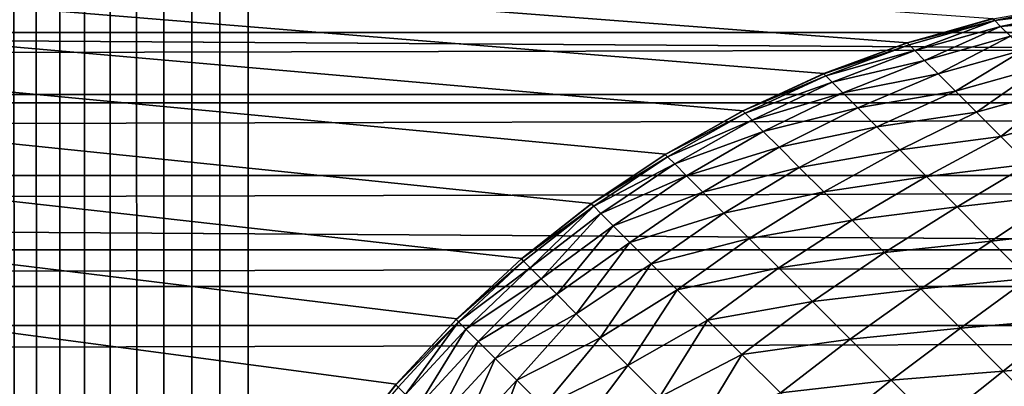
# Model space of a CAD drawing. Extents: x -226 to 226, y -900 to 900.
# Tile 673 of 729: x 88.786 to 90.786, y 878.189 to 878.934. Entities that reach past the tile are written whole.
import ezdxf

# ---------------------------------------------------------------- set-up
doc = ezdxf.new("R2010")
doc.units = 0
doc.header["$LTSCALE"] = 65.185185
for name, color, linetype in [('117', 7, 'CONTINUOUS'), ('130', 7, 'CONTINUOUS'), ('131', 7, 'CONTINUOUS'), ('234', 7, 'CONTINUOUS'), ('242', 7, 'CONTINUOUS'), ('290', 7, 'CONTINUOUS'), ('304', 7, 'CONTINUOUS')]:
    doc.layers.add(name, color=color, linetype=linetype)

msp = doc.modelspace()

# ---------------------------------------------------------------- linework, layer by layer
at = {"layer": '117', "color": 7, "linetype": 'CONTINUOUS'}
for points in [[(76, -880), (76, 880), (89, -876.7), (76, -880)], [(89, -876.7), (76, 880), (89, 876.7), (89, -876.7)], [(89, 876.7), (76, 880), (89.0071, 876.8805), (89, 876.7)], [(89.0071, 876.8805), (76, 880), (89.0283, 877.0598), (89.0071, 876.8805)], [(89.0283, 877.0598), (76, 880), (89.0635, 877.2369), (89.0283, 877.0598)], [(89.0635, 877.2369), (76, 880), (89.1126, 877.4107), (89.0635, 877.2369)], [(89.1126, 877.4107), (76, 880), (89.1751, 877.5802), (89.1126, 877.4107)], [(89.1751, 877.5802), (76, 880), (89.2507, 877.7442), (89.1751, 877.5802)], [(89.2507, 877.7442), (76, 880), (89.3389, 877.9017), (89.2507, 877.7442)], [(89.3389, 877.9017), (76, 880), (89.4393, 878.0519), (89.3389, 877.9017)], [(89.4393, 878.0519), (76, 880), (89.5511, 878.1937), (89.4393, 878.0519)], [(89.5511, 878.1937), (76, 880), (89.6737, 878.3263), (89.5511, 878.1937)], [(89.6737, 878.3263), (76, 880), (89.8063, 878.4489), (89.6737, 878.3263)], [(89.8063, 878.4489), (76, 880), (89.9481, 878.5607), (89.8063, 878.4489)], [(89.9481, 878.5607), (76, 880), (90.0983, 878.6611), (89.9481, 878.5607)], [(90.0983, 878.6611), (76, 880), (90.2558, 878.7493), (90.0983, 878.6611)], [(90.2558, 878.7493), (76, 880), (90.4198, 878.8249), (90.2558, 878.7493)], [(90.4198, 878.8249), (76, 880), (90.5893, 878.8874), (90.4198, 878.8249)], [(90.5893, 878.8874), (76, 880), (90.7631, 878.9365), (90.5893, 878.8874)]]:
    msp.add_3dface(points, dxfattribs=at)
at = {"layer": '130', "color": 7, "linetype": 'CONTINUOUS'}
for points in [[(88.7629, 900, 2.0797), (88.5, 0, 2.65), (89.25, 0, 1.9), (88.7629, 900, 2.0797)], [(88.8092, 900, 2.0432), (88.7629, 900, 2.0797), (89.25, 0, 1.9), (88.8092, 900, 2.0432)], [(88.8581, 900, 2.0105), (88.8092, 900, 2.0432), (89.25, 0, 1.9), (88.8581, 900, 2.0105)], [(88.9095, 900, 1.9817), (88.8581, 900, 2.0105), (89.25, 0, 1.9), (88.9095, 900, 1.9817)], [(88.963, 900, 1.9571), (88.9095, 900, 1.9817), (89.25, 0, 1.9), (88.963, 900, 1.9571)], [(89.0182, 900, 1.9367), (88.963, 900, 1.9571), (89.25, 0, 1.9), (89.0182, 900, 1.9367)], [(89.0749, 900, 1.9207), (89.0182, 900, 1.9367), (89.25, 0, 1.9), (89.0749, 900, 1.9207)], [(89.1327, 900, 1.9092), (89.0749, 900, 1.9207), (89.25, 0, 1.9), (89.1327, 900, 1.9092)], [(89.1912, 900, 1.9023), (89.1327, 900, 1.9092), (89.25, 0, 1.9), (89.1912, 900, 1.9023)], [(89.25, 900, 1.9), (89.1912, 900, 1.9023), (89.25, 0, 1.9), (89.25, 900, 1.9)]]:
    msp.add_3dface(points, dxfattribs=at)
at = {"layer": '131', "color": 7, "linetype": 'CONTINUOUS'}
for points in [[(93.25, 900, 1.9), (89.25, 900, 1.9), (89.25, 0, 1.9), (93.25, 900, 1.9)], [(93.25, 900, 1.9), (89.25, 0, 1.9), (93.25, 0, 1.9), (93.25, 900, 1.9)]]:
    msp.add_3dface(points, dxfattribs=at)
at = {"layer": '234', "color": 7, "linetype": 'CONTINUOUS'}
for points in [[(45, 879.045, -29.5053), (45, 878.908, -29.582), (106, 879.045, -29.5053), (45, 879.045, -29.5053)], [(106, 879.045, -29.5053), (45, 878.908, -29.582), (106, 878.908, -29.582), (106, 879.045, -29.5053)], [(45, 878.908, -29.582), (45, 878.7654, -29.6478), (106, 878.908, -29.582), (45, 878.908, -29.582)], [(106, 878.908, -29.582), (45, 878.7654, -29.6478), (106, 878.7654, -29.6478), (106, 878.908, -29.582)], [(45, 878.7654, -29.6478), (45, 878.618, -29.7021), (106, 878.7654, -29.6478), (45, 878.7654, -29.6478)], [(106, 878.7654, -29.6478), (45, 878.618, -29.7021), (106, 878.618, -29.7021), (106, 878.7654, -29.6478)], [(45, 878.618, -29.7021), (45, 878.4669, -29.7447), (106, 878.618, -29.7021), (45, 878.618, -29.7021)], [(106, 878.618, -29.7021), (45, 878.4669, -29.7447), (106, 878.4669, -29.7447), (106, 878.618, -29.7021)], [(45, 878.4669, -29.7447), (45, 878.3129, -29.7754), (106, 878.4669, -29.7447), (45, 878.4669, -29.7447)], [(106, 878.4669, -29.7447), (45, 878.3129, -29.7754), (106, 878.3129, -29.7754), (106, 878.4669, -29.7447)], [(45, 878.3129, -29.7754), (45, 878.1569, -29.7938), (106, 878.3129, -29.7754), (45, 878.3129, -29.7754)], [(106, 878.3129, -29.7754), (45, 878.1569, -29.7938), (106, 878.1569, -29.7938), (106, 878.3129, -29.7754)]]:
    msp.add_3dface(points, dxfattribs=at)
at = {"layer": '242', "color": 7, "linetype": 'CONTINUOUS'}
for points in [[(106, 879.1672, -32.6618), (106, 878.7822, -32.7384), (45, 879.1672, -32.6618), (106, 879.1672, -32.6618)], [(45, 879.1672, -32.6618), (106, 878.7822, -32.7384), (45, 878.7822, -32.7384), (45, 879.1672, -32.6618)], [(106, 878.7822, -32.7384), (106, 878.3923, -32.7846), (45, 878.7822, -32.7384), (106, 878.7822, -32.7384)], [(45, 878.7822, -32.7384), (106, 878.3923, -32.7846), (45, 878.3923, -32.7846), (45, 878.7822, -32.7384)], [(106, 878, -32.8), (75.5, 878, -32.8), (45, 878.3923, -32.7846), (106, 878, -32.8)], [(106, 878.3923, -32.7846), (106, 878, -32.8), (45, 878.3923, -32.7846), (106, 878.3923, -32.7846)]]:
    msp.add_3dface(points, dxfattribs=at)
at = {"layer": '290', "color": 7, "linetype": 'CONTINUOUS'}
for points in [[(90.5887, 878.8873, -22.7), (90.5893, 878.8874), (90.7627, 878.9364, -22.7), (90.5887, 878.8873, -22.7)], [(90.5893, 878.8874), (90.7631, 878.9365), (90.7627, 878.9364, -22.7), (90.5893, 878.8874)], [(90.4192, 878.8246, -22.7), (90.4198, 878.8249), (90.5887, 878.8873, -22.7), (90.4192, 878.8246, -22.7)], [(90.4198, 878.8249), (90.5893, 878.8874), (90.5887, 878.8873, -22.7), (90.4198, 878.8249)], [(90.255, 878.7489, -22.7), (90.2558, 878.7493), (90.4192, 878.8246, -22.7), (90.255, 878.7489, -22.7)], [(90.2558, 878.7493), (90.4198, 878.8249), (90.4192, 878.8246, -22.7), (90.2558, 878.7493)], [(90.0973, 878.6605, -22.7), (90.0983, 878.6611), (90.255, 878.7489, -22.7), (90.0973, 878.6605, -22.7)], [(90.0983, 878.6611), (90.2558, 878.7493), (90.255, 878.7489, -22.7), (90.0983, 878.6611)], [(89.9471, 878.56, -22.7), (89.9481, 878.5607), (90.0973, 878.6605, -22.7), (89.9471, 878.56, -22.7)], [(89.9481, 878.5607), (90.0983, 878.6611), (90.0973, 878.6605, -22.7), (89.9481, 878.5607)], [(89.8052, 878.448, -22.7), (89.8063, 878.4489), (89.9471, 878.56, -22.7), (89.8052, 878.448, -22.7)], [(89.8063, 878.4489), (89.9481, 878.5607), (89.9471, 878.56, -22.7), (89.8063, 878.4489)], [(89.6725, 878.3252, -22.7), (89.6737, 878.3263), (89.8052, 878.448, -22.7), (89.6725, 878.3252, -22.7)], [(89.6737, 878.3263), (89.8063, 878.4489), (89.8052, 878.448, -22.7), (89.6737, 878.3263)], [(89.5499, 878.1924, -22.7), (89.5511, 878.1937), (89.6725, 878.3252, -22.7), (89.5499, 878.1924, -22.7)], [(89.5511, 878.1937), (89.6737, 878.3263), (89.6725, 878.3252, -22.7), (89.5511, 878.1937)], [(89.4393, 878.0519), (89.5511, 878.1937), (89.4393, 878.0519, -22.7), (89.4393, 878.0519)], [(89.4393, 878.0519, -22.7), (89.5511, 878.1937), (89.5499, 878.1924, -22.7), (89.4393, 878.0519, -22.7)]]:
    msp.add_3dface(points, dxfattribs=at)
at = {"layer": '304', "color": 7, "linetype": 'CONTINUOUS'}
for points in [[(90.7667, 878.9324, -22.8487), (90.7627, 878.9364, -22.7), (90.9438, 878.9679, -22.8409), (90.7667, 878.9324, -22.8487)], [(90.9551, 878.9566, -22.9809), (90.7667, 878.9324, -22.8487), (90.9438, 878.9679, -22.8409), (90.9551, 878.9566, -22.9809)], [(90.7787, 878.9204, -22.9965), (90.7667, 878.9324, -22.8487), (90.9551, 878.9566, -22.9809), (90.7787, 878.9204, -22.9965)], [(90.9739, 878.9378, -23.1193), (90.7787, 878.9204, -22.9965), (90.9551, 878.9566, -22.9809), (90.9739, 878.9378, -23.1193)], [(90.5887, 878.8873, -22.7), (90.7627, 878.9364, -22.7), (90.7667, 878.9324, -22.8487), (90.5887, 878.8873, -22.7)], [(90.7985, 878.9006, -23.1426), (90.7787, 878.9204, -22.9965), (90.9739, 878.9378, -23.1193), (90.7985, 878.9006, -23.1426)], [(90.5927, 878.8833, -22.8516), (90.5887, 878.8873, -22.7), (90.7667, 878.9324, -22.8487), (90.5927, 878.8833, -22.8516)], [(90.6046, 878.8714, -23.0023), (90.5927, 878.8833, -22.8516), (90.7667, 878.9324, -22.8487), (90.6046, 878.8714, -23.0023)], [(90.7787, 878.9204, -22.9965), (90.6046, 878.8714, -23.0023), (90.7667, 878.9324, -22.8487), (90.7787, 878.9204, -22.9965)], [(90.6243, 878.8517, -23.1513), (90.6046, 878.8714, -23.0023), (90.7787, 878.9204, -22.9965), (90.6243, 878.8517, -23.1513)], [(90.7985, 878.9006, -23.1426), (90.6243, 878.8517, -23.1513), (90.7787, 878.9204, -22.9965), (90.7985, 878.9006, -23.1426)], [(90.6518, 878.8242, -23.2979), (90.6243, 878.8517, -23.1513), (90.7985, 878.9006, -23.1426), (90.6518, 878.8242, -23.2979)], [(90.8261, 878.873, -23.2861), (90.6518, 878.8242, -23.2979), (90.7985, 878.9006, -23.1426), (90.8261, 878.873, -23.2861)], [(90.4192, 878.8246, -22.7), (90.5887, 878.8873, -22.7), (90.5927, 878.8833, -22.8516), (90.4192, 878.8246, -22.7)], [(90.4235, 878.8203, -22.8619), (90.4192, 878.8246, -22.7), (90.5927, 878.8833, -22.8516), (90.4235, 878.8203, -22.8619)], [(90.6046, 878.8714, -23.0023), (90.4235, 878.8203, -22.8619), (90.5927, 878.8833, -22.8516), (90.6046, 878.8714, -23.0023)], [(90.4366, 878.8072, -23.0228), (90.4235, 878.8203, -22.8619), (90.6046, 878.8714, -23.0023), (90.4366, 878.8072, -23.0228)], [(90.6243, 878.8517, -23.1513), (90.4366, 878.8072, -23.0228), (90.6046, 878.8714, -23.0023), (90.6243, 878.8517, -23.1513)], [(90.6869, 878.7892, -23.4413), (90.6518, 878.8242, -23.2979), (90.8261, 878.873, -23.2861), (90.6869, 878.7892, -23.4413)], [(90.8613, 878.8378, -23.4263), (90.6869, 878.7892, -23.4413), (90.8261, 878.873, -23.2861), (90.8613, 878.8378, -23.4263)], [(90.4583, 878.7855, -23.1819), (90.4366, 878.8072, -23.0228), (90.6243, 878.8517, -23.1513), (90.4583, 878.7855, -23.1819)], [(90.6518, 878.8242, -23.2979), (90.4583, 878.7855, -23.1819), (90.6243, 878.8517, -23.1513), (90.6518, 878.8242, -23.2979)], [(90.7293, 878.7467, -23.5805), (90.6869, 878.7892, -23.4413), (90.8613, 878.8378, -23.4263), (90.7293, 878.7467, -23.5805)], [(90.904, 878.7951, -23.5623), (90.7293, 878.7467, -23.5805), (90.8613, 878.8378, -23.4263), (90.904, 878.7951, -23.5623)], [(90.255, 878.7489, -22.7), (90.4192, 878.8246, -22.7), (90.4235, 878.8203, -22.8619), (90.255, 878.7489, -22.7)], [(90.2597, 878.7443, -22.8694), (90.255, 878.7489, -22.7), (90.4235, 878.8203, -22.8619), (90.2597, 878.7443, -22.8694)], [(90.4366, 878.8072, -23.0228), (90.2597, 878.7443, -22.8694), (90.4235, 878.8203, -22.8619), (90.4366, 878.8072, -23.0228)], [(90.4885, 878.7553, -23.3381), (90.4583, 878.7855, -23.1819), (90.6518, 878.8242, -23.2979), (90.4885, 878.7553, -23.3381)], [(90.6869, 878.7892, -23.4413), (90.4885, 878.7553, -23.3381), (90.6518, 878.8242, -23.2979), (90.6869, 878.7892, -23.4413)], [(90.2736, 878.7304, -23.0377), (90.2597, 878.7443, -22.8694), (90.4366, 878.8072, -23.0228), (90.2736, 878.7304, -23.0377)], [(90.4583, 878.7855, -23.1819), (90.2736, 878.7304, -23.0377), (90.4366, 878.8072, -23.0228), (90.4583, 878.7855, -23.1819)], [(90.7789, 878.6971, -23.715), (90.7293, 878.7467, -23.5805), (90.904, 878.7951, -23.5623), (90.7789, 878.6971, -23.715)], [(90.9537, 878.7453, -23.6933), (90.7789, 878.6971, -23.715), (90.904, 878.7951, -23.5623), (90.9537, 878.7453, -23.6933)], [(90.2966, 878.7073, -23.2041), (90.2736, 878.7304, -23.0377), (90.4583, 878.7855, -23.1819), (90.2966, 878.7073, -23.2041)], [(90.4885, 878.7553, -23.3381), (90.2966, 878.7073, -23.2041), (90.4583, 878.7855, -23.1819), (90.4885, 878.7553, -23.3381)], [(90.527, 878.7168, -23.4907), (90.4885, 878.7553, -23.3381), (90.6869, 878.7892, -23.4413), (90.527, 878.7168, -23.4907)], [(90.7293, 878.7467, -23.5805), (90.527, 878.7168, -23.4907), (90.6869, 878.7892, -23.4413), (90.7293, 878.7467, -23.5805)], [(90.3288, 878.6752, -23.3674), (90.2966, 878.7073, -23.2041), (90.4885, 878.7553, -23.3381), (90.3288, 878.6752, -23.3674)], [(90.527, 878.7168, -23.4907), (90.3288, 878.6752, -23.3674), (90.4885, 878.7553, -23.3381), (90.527, 878.7168, -23.4907)], [(90.0973, 878.6605, -22.7), (90.255, 878.7489, -22.7), (90.2597, 878.7443, -22.8694), (90.0973, 878.6605, -22.7)], [(90.1022, 878.6557, -22.8746), (90.0973, 878.6605, -22.7), (90.2597, 878.7443, -22.8694), (90.1022, 878.6557, -22.8746)], [(90.2736, 878.7304, -23.0377), (90.1022, 878.6557, -22.8746), (90.2597, 878.7443, -22.8694), (90.2736, 878.7304, -23.0377)], [(90.5737, 878.6701, -23.6386), (90.527, 878.7168, -23.4907), (90.7293, 878.7467, -23.5805), (90.5737, 878.6701, -23.6386)], [(90.7789, 878.6971, -23.715), (90.5737, 878.6701, -23.6386), (90.7293, 878.7467, -23.5805), (90.7789, 878.6971, -23.715)], [(90.8355, 878.6406, -23.8439), (90.7789, 878.6971, -23.715), (90.9537, 878.7453, -23.6933), (90.8355, 878.6406, -23.8439)], [(90.1166, 878.6412, -23.0482), (90.1022, 878.6557, -22.8746), (90.2736, 878.7304, -23.0377), (90.1166, 878.6412, -23.0482)], [(90.2966, 878.7073, -23.2041), (90.1166, 878.6412, -23.0482), (90.2736, 878.7304, -23.0377), (90.2966, 878.7073, -23.2041)], [(90.3697, 878.6342, -23.5267), (90.3288, 878.6752, -23.3674), (90.527, 878.7168, -23.4907), (90.3697, 878.6342, -23.5267)], [(90.5737, 878.6701, -23.6386), (90.3697, 878.6342, -23.5267), (90.527, 878.7168, -23.4907), (90.5737, 878.6701, -23.6386)], [(90.1406, 878.6172, -23.2196), (90.1166, 878.6412, -23.0482), (90.2966, 878.7073, -23.2041), (90.1406, 878.6172, -23.2196)], [(90.3288, 878.6752, -23.3674), (90.1406, 878.6172, -23.2196), (90.2966, 878.7073, -23.2041), (90.3288, 878.6752, -23.3674)], [(90.6281, 878.6157, -23.7811), (90.5737, 878.6701, -23.6386), (90.7789, 878.6971, -23.715), (90.6281, 878.6157, -23.7811)], [(90.8355, 878.6406, -23.8439), (90.6281, 878.6157, -23.7811), (90.7789, 878.6971, -23.715), (90.8355, 878.6406, -23.8439)], [(90.174, 878.5838, -23.3879), (90.1406, 878.6172, -23.2196), (90.3288, 878.6752, -23.3674), (90.174, 878.5838, -23.3879)], [(90.3697, 878.6342, -23.5267), (90.174, 878.5838, -23.3879), (90.3288, 878.6752, -23.3674), (90.3697, 878.6342, -23.5267)], [(89.9471, 878.56, -22.7), (90.0973, 878.6605, -22.7), (90.1022, 878.6557, -22.8746), (89.9471, 878.56, -22.7)], [(89.952, 878.5551, -22.8781), (89.9471, 878.56, -22.7), (90.1022, 878.6557, -22.8746), (89.952, 878.5551, -22.8781)], [(90.1166, 878.6412, -23.0482), (89.952, 878.5551, -22.8781), (90.1022, 878.6557, -22.8746), (90.1166, 878.6412, -23.0482)], [(90.4193, 878.5846, -23.681), (90.3697, 878.6342, -23.5267), (90.5737, 878.6701, -23.6386), (90.4193, 878.5846, -23.681)], [(90.6281, 878.6157, -23.7811), (90.4193, 878.5846, -23.681), (90.5737, 878.6701, -23.6386), (90.6281, 878.6157, -23.7811)], [(89.9668, 878.5403, -23.055), (89.952, 878.5551, -22.8781), (90.1166, 878.6412, -23.0482), (89.9668, 878.5403, -23.055)], [(90.1406, 878.6172, -23.2196), (89.9668, 878.5403, -23.055), (90.1166, 878.6412, -23.0482), (90.1406, 878.6172, -23.2196)], [(90.6901, 878.5537, -23.9174), (90.6281, 878.6157, -23.7811), (90.8355, 878.6406, -23.8439), (90.6901, 878.5537, -23.9174)], [(90.8986, 878.5775, -23.9665), (90.6901, 878.5537, -23.9174), (90.8355, 878.6406, -23.8439), (90.8986, 878.5775, -23.9665)], [(89.9914, 878.5157, -23.2298), (89.9668, 878.5403, -23.055), (90.1406, 878.6172, -23.2196), (89.9914, 878.5157, -23.2298)], [(90.174, 878.5838, -23.3879), (89.9914, 878.5157, -23.2298), (90.1406, 878.6172, -23.2196), (90.174, 878.5838, -23.3879)], [(90.2166, 878.5413, -23.552), (90.174, 878.5838, -23.3879), (90.3697, 878.6342, -23.5267), (90.2166, 878.5413, -23.552)], [(90.4193, 878.5846, -23.681), (90.2166, 878.5413, -23.552), (90.3697, 878.6342, -23.5267), (90.4193, 878.5846, -23.681)], [(90.4771, 878.5268, -23.8295), (90.4193, 878.5846, -23.681), (90.6281, 878.6157, -23.7811), (90.4771, 878.5268, -23.8295)], [(90.6901, 878.5537, -23.9174), (90.4771, 878.5268, -23.8295), (90.6281, 878.6157, -23.7811), (90.6901, 878.5537, -23.9174)], [(90.0255, 878.4815, -23.4013), (89.9914, 878.5157, -23.2298), (90.174, 878.5838, -23.3879), (90.0255, 878.4815, -23.4013)], [(90.2166, 878.5413, -23.552), (90.0255, 878.4815, -23.4013), (90.174, 878.5838, -23.3879), (90.2166, 878.5413, -23.552)], [(90.2681, 878.4898, -23.7108), (90.2166, 878.5413, -23.552), (90.4193, 878.5846, -23.681), (90.2681, 878.4898, -23.7108)], [(90.4771, 878.5268, -23.8295), (90.2681, 878.4898, -23.7108), (90.4193, 878.5846, -23.681), (90.4771, 878.5268, -23.8295)], [(90.7593, 878.4845, -24.0465), (90.6901, 878.5537, -23.9174), (90.8986, 878.5775, -23.9665), (90.7593, 878.4845, -24.0465)], [(90.9679, 878.5081, -24.0822), (90.7593, 878.4845, -24.0465), (90.8986, 878.5775, -23.9665), (90.9679, 878.5081, -24.0822)], [(89.8052, 878.448, -22.7), (89.9471, 878.56, -22.7), (89.952, 878.5551, -22.8781), (89.8052, 878.448, -22.7)], [(89.8097, 878.4435, -22.871), (89.8052, 878.448, -22.7), (89.952, 878.5551, -22.8781), (89.8097, 878.4435, -22.871)], [(89.8232, 878.43, -23.041), (89.8097, 878.4435, -22.871), (89.952, 878.5551, -22.8781), (89.8232, 878.43, -23.041)], [(89.9668, 878.5403, -23.055), (89.8232, 878.43, -23.041), (89.952, 878.5551, -22.8781), (89.9668, 878.5403, -23.055)], [(89.8456, 878.4075, -23.2091), (89.8232, 878.43, -23.041), (89.9668, 878.5403, -23.055), (89.8456, 878.4075, -23.2091)], [(89.9914, 878.5157, -23.2298), (89.8456, 878.4075, -23.2091), (89.9668, 878.5403, -23.055), (89.9914, 878.5157, -23.2298)], [(90.0691, 878.438, -23.5685), (90.0255, 878.4815, -23.4013), (90.2166, 878.5413, -23.552), (90.0691, 878.438, -23.5685)], [(90.2681, 878.4898, -23.7108), (90.0691, 878.438, -23.5685), (90.2166, 878.5413, -23.552), (90.2681, 878.4898, -23.7108)], [(90.5429, 878.461, -23.9712), (90.4771, 878.5268, -23.8295), (90.6901, 878.5537, -23.9174), (90.5429, 878.461, -23.9712)], [(90.7593, 878.4845, -24.0465), (90.5429, 878.461, -23.9712), (90.6901, 878.5537, -23.9174), (90.7593, 878.4845, -24.0465)], [(89.8769, 878.3763, -23.3744), (89.8456, 878.4075, -23.2091), (89.9914, 878.5157, -23.2298), (89.8769, 878.3763, -23.3744)], [(90.0255, 878.4815, -23.4013), (89.8769, 878.3763, -23.3744), (89.9914, 878.5157, -23.2298), (90.0255, 878.4815, -23.4013)], [(90.3282, 878.4297, -23.8635), (90.2681, 878.4898, -23.7108), (90.4771, 878.5268, -23.8295), (90.3282, 878.4297, -23.8635)], [(90.5429, 878.461, -23.9712), (90.3282, 878.4297, -23.8635), (90.4771, 878.5268, -23.8295), (90.5429, 878.461, -23.9712)], [(90.8352, 878.4086, -24.1678), (90.7593, 878.4845, -24.0465), (90.9679, 878.5081, -24.0822), (90.8352, 878.4086, -24.1678)], [(89.9167, 878.3364, -23.5359), (89.8769, 878.3763, -23.3744), (90.0255, 878.4815, -23.4013), (89.9167, 878.3364, -23.5359)], [(90.0691, 878.438, -23.5685), (89.9167, 878.3364, -23.5359), (90.0255, 878.4815, -23.4013), (90.0691, 878.438, -23.5685)], [(90.1218, 878.3853, -23.7304), (90.0691, 878.438, -23.5685), (90.2681, 878.4898, -23.7108), (90.1218, 878.3853, -23.7304)], [(90.3282, 878.4297, -23.8635), (90.1218, 878.3853, -23.7304), (90.2681, 878.4898, -23.7108), (90.3282, 878.4297, -23.8635)], [(90.6163, 878.3876, -24.1052), (90.5429, 878.461, -23.9712), (90.7593, 878.4845, -24.0465), (90.6163, 878.3876, -24.1052)], [(90.8352, 878.4086, -24.1678), (90.6163, 878.3876, -24.1052), (90.7593, 878.4845, -24.0465), (90.8352, 878.4086, -24.1678)], [(90.3965, 878.3613, -24.0091), (90.3282, 878.4297, -23.8635), (90.5429, 878.461, -23.9712), (90.3965, 878.3613, -24.0091)], [(90.6163, 878.3876, -24.1052), (90.3965, 878.3613, -24.0091), (90.5429, 878.461, -23.9712), (90.6163, 878.3876, -24.1052)], [(89.6725, 878.3252, -22.7), (89.8052, 878.448, -22.7), (89.8097, 878.4435, -22.871), (89.6725, 878.3252, -22.7)], [(89.6775, 878.3202, -22.8804), (89.6725, 878.3252, -22.7), (89.8097, 878.4435, -22.871), (89.6775, 878.3202, -22.8804)], [(89.8232, 878.43, -23.041), (89.6775, 878.3202, -22.8804), (89.8097, 878.4435, -22.871), (89.8232, 878.43, -23.041)], [(89.965, 878.2881, -23.6928), (89.9167, 878.3364, -23.5359), (90.0691, 878.438, -23.5685), (89.965, 878.2881, -23.6928)], [(90.1218, 878.3853, -23.7304), (89.965, 878.2881, -23.6928), (90.0691, 878.438, -23.5685), (90.1218, 878.3853, -23.7304)], [(89.6925, 878.3052, -23.0596), (89.6775, 878.3202, -22.8804), (89.8232, 878.43, -23.041), (89.6925, 878.3052, -23.0596)], [(89.8456, 878.4075, -23.2091), (89.6925, 878.3052, -23.0596), (89.8232, 878.43, -23.041), (89.8456, 878.4075, -23.2091)], [(90.1833, 878.3238, -23.8859), (90.1218, 878.3853, -23.7304), (90.3282, 878.4297, -23.8635), (90.1833, 878.3238, -23.8859)], [(90.3965, 878.3613, -24.0091), (90.1833, 878.3238, -23.8859), (90.3282, 878.4297, -23.8635), (90.3965, 878.3613, -24.0091)], [(89.7174, 878.2803, -23.2367), (89.6925, 878.3052, -23.0596), (89.8456, 878.4075, -23.2091), (89.7174, 878.2803, -23.2367)], [(89.8769, 878.3763, -23.3744), (89.7174, 878.2803, -23.2367), (89.8456, 878.4075, -23.2091), (89.8769, 878.3763, -23.3744)], [(90.6968, 878.3071, -24.2308), (90.6163, 878.3876, -24.1052), (90.8352, 878.4086, -24.1678), (90.6968, 878.3071, -24.2308)], [(90.9174, 878.3264, -24.2806), (90.6968, 878.3071, -24.2308), (90.8352, 878.4086, -24.1678), (90.9174, 878.3264, -24.2806)], [(89.752, 878.2457, -23.4104), (89.7174, 878.2803, -23.2367), (89.8769, 878.3763, -23.3744), (89.752, 878.2457, -23.4104)], [(89.9167, 878.3364, -23.5359), (89.752, 878.2457, -23.4104), (89.8769, 878.3763, -23.3744), (89.9167, 878.3364, -23.5359)], [(90.0214, 878.2317, -23.8441), (89.965, 878.2881, -23.6928), (90.1218, 878.3853, -23.7304), (90.0214, 878.2317, -23.8441)], [(90.1833, 878.3238, -23.8859), (90.0214, 878.2317, -23.8441), (90.1218, 878.3853, -23.7304), (90.1833, 878.3238, -23.8859)], [(90.4727, 878.2851, -24.1467), (90.3965, 878.3613, -24.0091), (90.6163, 878.3876, -24.1052), (90.4727, 878.2851, -24.1467)], [(90.6968, 878.3071, -24.2308), (90.4727, 878.2851, -24.1467), (90.6163, 878.3876, -24.1052), (90.6968, 878.3071, -24.2308)], [(90.2532, 878.2538, -24.0342), (90.1833, 878.3238, -23.8859), (90.3965, 878.3613, -24.0091), (90.2532, 878.2538, -24.0342)], [(90.4727, 878.2851, -24.1467), (90.2532, 878.2538, -24.0342), (90.3965, 878.3613, -24.0091), (90.4727, 878.2851, -24.1467)], [(89.7962, 878.2015, -23.5798), (89.752, 878.2457, -23.4104), (89.9167, 878.3364, -23.5359), (89.7962, 878.2015, -23.5798)], [(89.965, 878.2881, -23.6928), (89.7962, 878.2015, -23.5798), (89.9167, 878.3364, -23.5359), (89.965, 878.2881, -23.6928)], [(89.5499, 878.1924, -22.7), (89.6725, 878.3252, -22.7), (89.6775, 878.3202, -22.8804), (89.5499, 878.1924, -22.7)], [(89.5549, 878.1874, -22.8798), (89.5499, 878.1924, -22.7), (89.6775, 878.3202, -22.8804), (89.5549, 878.1874, -22.8798)], [(89.5698, 878.1724, -23.0584), (89.5549, 878.1874, -22.8798), (89.6775, 878.3202, -22.8804), (89.5698, 878.1724, -23.0584)], [(89.6925, 878.3052, -23.0596), (89.5698, 878.1724, -23.0584), (89.6775, 878.3202, -22.8804), (89.6925, 878.3052, -23.0596)], [(90.0857, 878.1675, -23.9891), (90.0214, 878.2317, -23.8441), (90.1833, 878.3238, -23.8859), (90.0857, 878.1675, -23.9891)], [(90.2532, 878.2538, -24.0342), (90.0857, 878.1675, -23.9891), (90.1833, 878.3238, -23.8859), (90.2532, 878.2538, -24.0342)], [(90.7839, 878.22, -24.3472), (90.6968, 878.3071, -24.2308), (90.9174, 878.3264, -24.2806), (90.7839, 878.22, -24.3472)], [(91.0054, 878.2384, -24.3842), (90.7839, 878.22, -24.3472), (90.9174, 878.3264, -24.2806), (91.0054, 878.2384, -24.3842)], [(89.5946, 878.1476, -23.2348), (89.5698, 878.1724, -23.0584), (89.6925, 878.3052, -23.0596), (89.5946, 878.1476, -23.2348)], [(89.7174, 878.2803, -23.2367), (89.5946, 878.1476, -23.2348), (89.6925, 878.3052, -23.0596), (89.7174, 878.2803, -23.2367)], [(90.5563, 878.2016, -24.2755), (90.4727, 878.2851, -24.1467), (90.6968, 878.3071, -24.2308), (90.5563, 878.2016, -24.2755)], [(90.7839, 878.22, -24.3472), (90.5563, 878.2016, -24.2755), (90.6968, 878.3071, -24.2308), (90.7839, 878.22, -24.3472)], [(89.6291, 878.1131, -23.408), (89.5946, 878.1476, -23.2348), (89.7174, 878.2803, -23.2367), (89.6291, 878.1131, -23.408)], [(89.752, 878.2457, -23.4104), (89.6291, 878.1131, -23.408), (89.7174, 878.2803, -23.2367), (89.752, 878.2457, -23.4104)], [(89.8496, 878.1481, -23.7437), (89.7962, 878.2015, -23.5798), (89.965, 878.2881, -23.6928), (89.8496, 878.1481, -23.7437)], [(90.0214, 878.2317, -23.8441), (89.8496, 878.1481, -23.7437), (89.965, 878.2881, -23.6928), (90.0214, 878.2317, -23.8441)], [(90.3312, 878.1759, -24.1742), (90.2532, 878.2538, -24.0342), (90.4727, 878.2851, -24.1467), (90.3312, 878.1759, -24.1742)], [(90.5563, 878.2016, -24.2755), (90.3312, 878.1759, -24.1742), (90.4727, 878.2851, -24.1467), (90.5563, 878.2016, -24.2755)], [(89.6731, 878.0691, -23.5768), (89.6291, 878.1131, -23.408), (89.752, 878.2457, -23.4104), (89.6731, 878.0691, -23.5768)], [(89.7962, 878.2015, -23.5798), (89.6731, 878.0691, -23.5768), (89.752, 878.2457, -23.4104), (89.7962, 878.2015, -23.5798)], [(90.1573, 878.0958, -24.1269), (90.0857, 878.1675, -23.9891), (90.2532, 878.2538, -24.0342), (90.1573, 878.0958, -24.1269)], [(90.3312, 878.1759, -24.1742), (90.1573, 878.0958, -24.1269), (90.2532, 878.2538, -24.0342), (90.3312, 878.1759, -24.1742)], [(90.8772, 878.1268, -24.4537), (90.7839, 878.22, -24.3472), (91.0054, 878.2384, -24.3842), (90.8772, 878.1268, -24.4537)], [(89.912, 878.0857, -23.9013), (89.8496, 878.1481, -23.7437), (90.0214, 878.2317, -23.8441), (89.912, 878.0857, -23.9013)], [(90.0857, 878.1675, -23.9891), (89.912, 878.0857, -23.9013), (90.0214, 878.2317, -23.8441), (90.0857, 878.1675, -23.9891)], [(90.6467, 878.1112, -24.3946), (90.5563, 878.2016, -24.2755), (90.7839, 878.22, -24.3472), (90.6467, 878.1112, -24.3946)], [(90.8772, 878.1268, -24.4537), (90.6467, 878.1112, -24.3946), (90.7839, 878.22, -24.3472), (90.8772, 878.1268, -24.4537)], [(89.7263, 878.0159, -23.7402), (89.6731, 878.0691, -23.5768), (89.7962, 878.2015, -23.5798), (89.7263, 878.0159, -23.7402)], [(89.8496, 878.1481, -23.7437), (89.7263, 878.0159, -23.7402), (89.7962, 878.2015, -23.5798), (89.8496, 878.1481, -23.7437)], [(90.4166, 878.0904, -24.3051), (90.3312, 878.1759, -24.1742), (90.5563, 878.2016, -24.2755), (90.4166, 878.0904, -24.3051)], [(90.6467, 878.1112, -24.3946), (90.4166, 878.0904, -24.3051), (90.5563, 878.2016, -24.2755), (90.6467, 878.1112, -24.3946)], [(89.4393, 878.0519, -22.7), (89.5499, 878.1924, -22.7), (89.5549, 878.1874, -22.8798), (89.4393, 878.0519, -22.7)]]:
    msp.add_3dface(points, dxfattribs=at)

doc.saveas('drawing.dxf')
